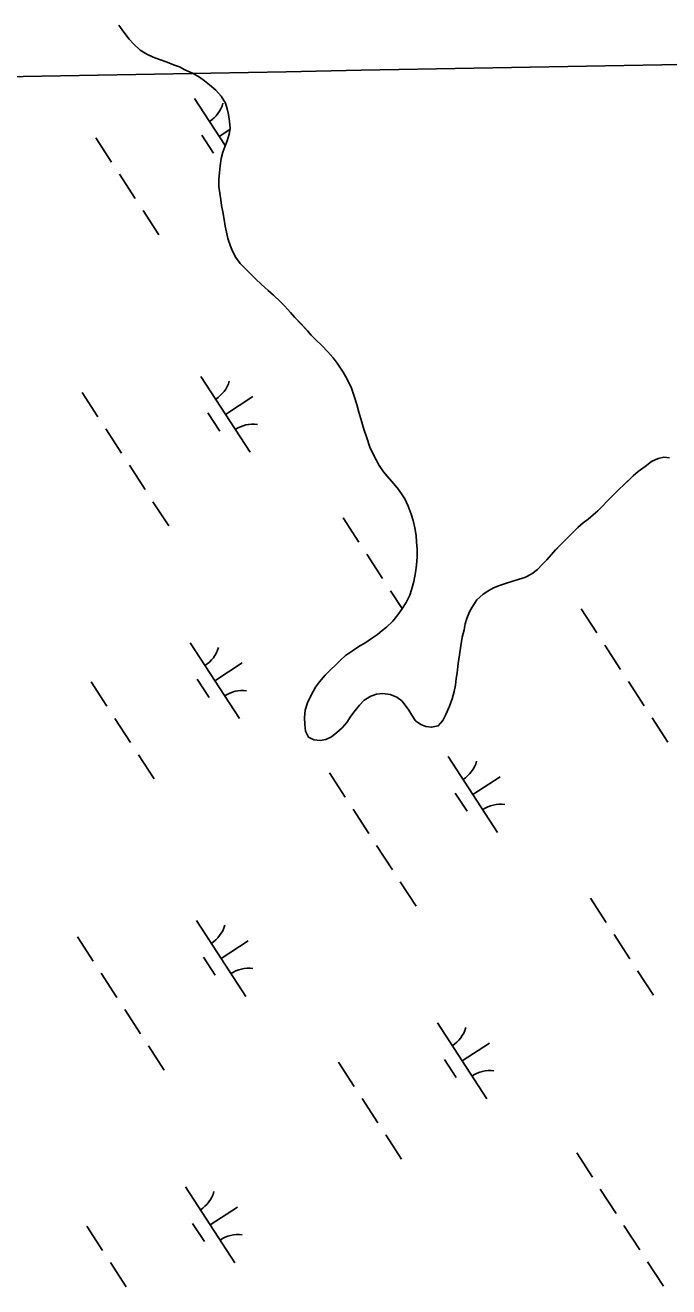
# Model space of a CAD drawing. Extents: x 3953924 to 3974542, y 193747 to 216192.
# Drawn here: x 3964429 to 3964786, y 205735 to 206433 of the extents above; entities that cross this region are included whole.
import ezdxf

# ---------------------------------------------------------------- set-up
doc = ezdxf.new("R2010")
doc.units = 0
for name, color, linetype in [('V-GRID-MAJR', 7, 'Continuous'), ('V-TOPO-SHOR', 7, 'Continuous'), ('V-WETL-SWMP', 7, 'Continuous')]:
    doc.layers.add(name, color=color, linetype=linetype)

msp = doc.modelspace()

# ---------------------------------------------------------------- linework, layer by layer
at = {"layer": 'V-GRID-MAJR'}
msp.add_spline([(3959356.79, 206310.36), (3962493.71, 206368.64), (3967818.56, 206468.17), (3970066, 206510.41)], degree=3, dxfattribs=at)
at = {"layer": 'V-TOPO-SHOR'}
for points in [[(3964607.65, 206237.35), (3964605.36, 206241.21), (3964602.05, 206246.11), (3964599.89, 206249.2), (3964596.95, 206252.42), (3964593.63, 206255.9), (3964590.31, 206259.13), (3964587.63, 206261.71), (3964585.59, 206264.03), (3964582.01, 206268.03), (3964578.69, 206271.51), (3964576.27, 206274.21), (3964572.82, 206277.83), (3964570.39, 206280.28), (3964566.82, 206283.76), (3964563.88, 206286.34), (3964560.05, 206289.95), (3964556.98, 206292.66), (3964553.28, 206296.28), (3964551.11, 206298.47), (3964548.43, 206301.31), (3964545.88, 206304.66), (3964544.1, 206308.13), (3964542.96, 206310.96), (3964541.56, 206315.07), (3964540.69, 206318.67), (3964540.06, 206321.89), (3964539.44, 206325.61), (3964538.69, 206329.98), (3964538.06, 206333.32), (3964537.57, 206336.53), (3964537.07, 206340.25), (3964536.58, 206343.98), (3964536.6, 206347.83), (3964536.87, 206351.68), (3964537.28, 206355.4), (3964537.81, 206359.37), (3964538.73, 206362.83), (3964539.77, 206365.78), (3964541.2, 206369.24), (3964542.24, 206372.83), (3964542.77, 206376.03), (3964542.41, 206379.89), (3964541.91, 206383.74), (3964541.16, 206386.82), (3964540.15, 206390.04), (3964537.86, 206393.9), (3964534.79, 206397.12), (3964531.34, 206400.22), (3964528.53, 206402.29), (3964525.85, 206404.36), (3964522.01, 206406.55), (3964517.78, 206408.5), (3964514.84, 206410.06), (3964511.38, 206411.23), (3964507.92, 206412.66), (3964503.69, 206414.22), (3964500.1, 206415.39), (3964496.65, 206417.08), (3964493.07, 206419.28), (3964489.23, 206422.89), (3964486.81, 206425.34), (3964484, 206429.21), (3964481.2, 206433.2)], [(3964685.35, 206120.04), (3964682.77, 206118.38), (3964679.42, 206115.32), (3964676.71, 206111.22), (3964675.28, 206108.53), (3964673.85, 206104.95), (3964672.94, 206101.87), (3964672.28, 206098.67), (3964671.23, 206094.56), (3964670.44, 206089.82), (3964669.77, 206084.82), (3964669.1, 206079.95), (3964668.44, 206074.82), (3964667.91, 206071.74), (3964667.5, 206068.02), (3964666.72, 206064.56), (3964665.67, 206060.46), (3964664.24, 206056.35), (3964662.16, 206051.74), (3964660.6, 206048.41), (3964658.02, 206045.48), (3964654.29, 206044.73), (3964651.09, 206045.13), (3964648.27, 206046.17), (3964645.33, 206048.36), (3964643.42, 206051.45), (3964641.77, 206054.16), (3964639.73, 206056.99), (3964637.81, 206059.44), (3964635.13, 206061.38), (3964631.29, 206062.81), (3964627.31, 206063.34), (3964623.84, 206063.11), (3964620.63, 206061.97), (3964616.89, 206059.67), (3964614.31, 206056.99), (3964611.99, 206054.05), (3964609.66, 206050.86), (3964607.46, 206047.4), (3964604.75, 206044.33), (3964601.79, 206041.78), (3964598.95, 206039.49), (3964595.74, 206037.96), (3964592.65, 206037.47), (3964589.19, 206037.87), (3964586.25, 206039.3), (3964584.59, 206042.64), (3964584.1, 206046.24), (3964583.86, 206050.21), (3964584.39, 206054.19), (3964585.57, 206058.29), (3964587.39, 206062.13), (3964590.11, 206066.87), (3964592.3, 206069.94), (3964595.4, 206073.52), (3964598.5, 206076.71), (3964601.08, 206079.13), (3964603.79, 206081.82), (3964606.62, 206084.37), (3964611, 206087.43), (3964614.61, 206089.72), (3964617.44, 206091.24), (3964621.56, 206094.3), (3964624.27, 206096.09), (3964626.97, 206098.26), (3964629.29, 206100.17), (3964632.77, 206103.49), (3964635.62, 206106.94), (3964637.81, 206110.14), (3964640.14, 206113.72), (3964642.22, 206117.82), (3964643.26, 206120.76), (3964644.44, 206125.37), (3964645.36, 206130.38), (3964645.89, 206134.48), (3964646.3, 206138.97), (3964646.32, 206143.21), (3964645.96, 206147.31), (3964645.72, 206150.91), (3964645.1, 206155.02), (3964644.09, 206159.13), (3964642.96, 206162.6), (3964641.31, 206167.1), (3964639.41, 206171.09), (3964637.62, 206173.92), (3964635.46, 206177.01), (3964633.29, 206179.59), (3964630.48, 206182.82), (3964627.67, 206186.04), (3964625.25, 206189.52), (3964623.6, 206192.61), (3964622.07, 206195.44), (3964620.17, 206199.68), (3964618.4, 206204.82), (3964616.75, 206209.58), (3964615.62, 206213.44), (3964614.11, 206219.09), (3964612.85, 206223.21), (3964611.33, 206228.48), (3964609.94, 206232.33), (3964607.65, 206237.35)], [(3964786.09, 206193.71), (3964782.88, 206194.11), (3964779.8, 206193.35), (3964776.07, 206191.71), (3964772.46, 206189.03), (3964768.73, 206186.22), (3964765.89, 206183.8), (3964763.31, 206181.25), (3964760.98, 206178.95), (3964757.76, 206176.01), (3964754.67, 206172.95), (3964751.31, 206169.63), (3964748.99, 206167.07), (3964746.41, 206164.52), (3964743.83, 206162.22), (3964741, 206159.93), (3964738.29, 206157.76), (3964735.33, 206155.21), (3964732.62, 206152.65), (3964730.17, 206150.1), (3964727.85, 206147.93), (3964725.26, 206145.25), (3964722.94, 206142.82), (3964720.62, 206140.39), (3964718.04, 206137.45), (3964715.46, 206134.77), (3964713, 206132.09), (3964709.78, 206129.67), (3964705.93, 206127.63), (3964702.71, 206126.62), (3964699.24, 206125.48), (3964695.13, 206124.35), (3964691.91, 206123.08), (3964688.57, 206121.82), (3964685.35, 206120.04)]]:
    msp.add_lwpolyline(points, dxfattribs=at)
at = {"layer": 'V-WETL-SWMP'}
for p, q in [((3964484, 206429.21), (3964481.2, 206433.2)), ((3964486.81, 206425.34), (3964484, 206429.21)), ((3964489.23, 206422.89), (3964486.81, 206425.34)), ((3964493.06, 206419.28), (3964489.23, 206422.89)), ((3964496.65, 206417.08), (3964493.06, 206419.28)), ((3964500.1, 206415.39), (3964496.65, 206417.08)), ((3964503.69, 206414.22), (3964500.1, 206415.39)), ((3964507.92, 206412.66), (3964503.69, 206414.22)), ((3964511.38, 206411.23), (3964507.92, 206412.66)), ((3964514.84, 206410.06), (3964511.38, 206411.23)), ((3964517.78, 206408.5), (3964514.84, 206410.06)), ((3964522.01, 206406.55), (3964517.78, 206408.5)), ((3964525.85, 206404.35), (3964522.01, 206406.55)), ((3964528.53, 206402.29), (3964525.85, 206404.35)), ((3964531.34, 206400.22), (3964528.53, 206402.29)), ((3964534.79, 206397.12), (3964531.34, 206400.22)), ((3964537.86, 206393.9), (3964534.79, 206397.12)), ((3964523.14, 206392.52), (3964540.07, 206366.51)), ((3964540.15, 206390.04), (3964537.86, 206393.9)), ((3964541.16, 206386.82), (3964540.15, 206390.04)), ((3964541.91, 206383.74), (3964541.16, 206386.82)), ((3964542.41, 206379.89), (3964541.91, 206383.74)), ((3964536.78, 206371.57), (3964542.67, 206375.4)), ((3964542.24, 206372.83), (3964542.77, 206376.03)), ((3964542.77, 206376.03), (3964542.41, 206379.89)), ((3964468.38, 206370.84), (3964477.11, 206357.43)), ((3964527.04, 206372.39), (3964533.59, 206362.33)), ((3964539.77, 206365.78), (3964541.2, 206369.24)), ((3964541.2, 206369.24), (3964542.24, 206372.83)), ((3964537.81, 206359.37), (3964538.73, 206362.83)), ((3964538.73, 206362.83), (3964539.77, 206365.78)), ((3964536.87, 206351.68), (3964537.28, 206355.4)), ((3964537.28, 206355.4), (3964537.81, 206359.37)), ((3964481.48, 206350.73), (3964490.21, 206337.32)), ((3964536.58, 206343.98), (3964536.6, 206347.83)), ((3964536.6, 206347.83), (3964536.87, 206351.68)), ((3964537.57, 206336.53), (3964536.58, 206343.98)), ((3964538.06, 206333.32), (3964537.57, 206336.53)), ((3964538.69, 206329.98), (3964538.06, 206333.32)), ((3964494.57, 206330.61), (3964503.3, 206317.2)), ((3964539.44, 206325.61), (3964538.69, 206329.98)), ((3964540.06, 206321.89), (3964539.44, 206325.61)), ((3964540.69, 206318.67), (3964540.06, 206321.89)), ((3964541.56, 206315.08), (3964540.69, 206318.67)), ((3964542.96, 206310.96), (3964541.56, 206315.08)), ((3964544.1, 206308.13), (3964542.96, 206310.96)), ((3964545.88, 206304.66), (3964544.1, 206308.13)), ((3964548.43, 206301.31), (3964545.88, 206304.66)), ((3964551.11, 206298.47), (3964548.43, 206301.31)), ((3964553.28, 206296.28), (3964551.11, 206298.47)), ((3964556.98, 206292.66), (3964553.28, 206296.28)), ((3964560.05, 206289.95), (3964556.98, 206292.66)), ((3964563.88, 206286.34), (3964560.05, 206289.95)), ((3964566.82, 206283.76), (3964563.88, 206286.34)), ((3964570.4, 206280.28), (3964566.82, 206283.76)), ((3964572.82, 206277.83), (3964570.4, 206280.28)), ((3964576.27, 206274.21), (3964572.82, 206277.83)), ((3964578.69, 206271.51), (3964576.27, 206274.21)), ((3964582.01, 206268.02), (3964578.69, 206271.51)), ((3964585.59, 206264.03), (3964582.01, 206268.02)), ((3964587.63, 206261.71), (3964585.59, 206264.03)), ((3964590.31, 206259.13), (3964587.63, 206261.71)), ((3964593.63, 206255.9), (3964590.31, 206259.13)), ((3964596.95, 206252.42), (3964593.63, 206255.9)), ((3964599.89, 206249.2), (3964596.95, 206252.42)), ((3964602.05, 206246.11), (3964599.89, 206249.2)), ((3964605.36, 206241.21), (3964602.05, 206246.11)), ((3964526.63, 206238.82), (3964553.9, 206196.91)), ((3964607.65, 206237.35), (3964605.36, 206241.21)), ((3964609.94, 206232.33), (3964607.65, 206237.35)), ((3964460.81, 206229.88), (3964469.53, 206216.47)), ((3964540.26, 206217.86), (3964555.35, 206227.68)), ((3964611.33, 206228.48), (3964609.94, 206232.33)), ((3964612.85, 206223.21), (3964611.33, 206228.48)), ((3964614.11, 206219.09), (3964612.85, 206223.21)), ((3964530.52, 206218.68), (3964537.07, 206208.63)), ((3964615.62, 206213.44), (3964614.11, 206219.09)), ((3964616.75, 206209.58), (3964615.62, 206213.44)), ((3964473.9, 206209.77), (3964482.63, 206196.36)), ((3964618.4, 206204.82), (3964616.75, 206209.58)), ((3964620.17, 206199.68), (3964618.4, 206204.82)), ((3964622.07, 206195.44), (3964620.17, 206199.68)), ((3964623.6, 206192.61), (3964622.07, 206195.44)), ((3964625.25, 206189.52), (3964623.6, 206192.61)), ((3964779.8, 206193.35), (3964776.07, 206191.71)), ((3964782.88, 206194.11), (3964779.8, 206193.35)), ((3964786.09, 206193.71), (3964782.88, 206194.11)), ((3964486.99, 206189.66), (3964495.72, 206176.25)), ((3964627.67, 206186.04), (3964625.25, 206189.52)), ((3964633.29, 206179.59), (3964627.67, 206186.04)), ((3964768.72, 206186.22), (3964765.89, 206183.8)), ((3964772.46, 206189.03), (3964768.72, 206186.22)), ((3964776.07, 206191.71), (3964772.46, 206189.03)), ((3964635.46, 206177.02), (3964633.29, 206179.59)), ((3964760.99, 206178.95), (3964757.76, 206176.01)), ((3964765.89, 206183.8), (3964760.99, 206178.95)), ((3964637.62, 206173.92), (3964635.46, 206177.02)), ((3964639.41, 206171.09), (3964637.62, 206173.92)), ((3964757.76, 206176.01), (3964751.31, 206169.63)), ((3964500.08, 206169.54), (3964508.81, 206156.13)), ((3964641.31, 206167.1), (3964639.41, 206171.09)), ((3964642.96, 206162.6), (3964641.31, 206167.1)), ((3964746.41, 206164.52), (3964743.83, 206162.22)), ((3964748.99, 206167.07), (3964746.41, 206164.52)), ((3964751.31, 206169.63), (3964748.99, 206167.07)), ((3964605.29, 206160.52), (3964614.02, 206147.11)), ((3964644.09, 206159.13), (3964642.96, 206162.6)), ((3964645.1, 206155.02), (3964644.09, 206159.13)), ((3964738.29, 206157.76), (3964735.33, 206155.21)), ((3964741, 206159.93), (3964738.29, 206157.76)), ((3964743.83, 206162.22), (3964741, 206159.93)), ((3964645.72, 206150.91), (3964645.1, 206155.02)), ((3964645.96, 206147.31), (3964645.72, 206150.91)), ((3964732.62, 206152.65), (3964730.17, 206150.1)), ((3964735.33, 206155.21), (3964732.62, 206152.65)), ((3964646.32, 206143.21), (3964645.96, 206147.31)), ((3964725.27, 206145.24), (3964720.62, 206140.39)), ((3964727.85, 206147.93), (3964725.27, 206145.24)), ((3964730.17, 206150.1), (3964727.85, 206147.93)), ((3964618.38, 206140.41), (3964627.11, 206127)), ((3964645.89, 206134.48), (3964646.3, 206138.97)), ((3964646.3, 206138.97), (3964646.32, 206143.21)), ((3964718.04, 206137.45), (3964715.46, 206134.77)), ((3964720.62, 206140.39), (3964718.04, 206137.45)), ((3964644.44, 206125.38), (3964645.36, 206130.38)), ((3964645.36, 206130.38), (3964645.89, 206134.48)), ((3964709.78, 206129.67), (3964705.92, 206127.63)), ((3964713, 206132.09), (3964709.78, 206129.67)), ((3964715.46, 206134.77), (3964713, 206132.09)), ((3964643.26, 206120.76), (3964644.44, 206125.38)), ((3964691.91, 206123.08), (3964688.57, 206121.82)), ((3964695.13, 206124.35), (3964691.91, 206123.08)), ((3964699.24, 206125.48), (3964695.13, 206124.35)), ((3964702.71, 206126.62), (3964699.24, 206125.48)), ((3964705.92, 206127.63), (3964702.71, 206126.62)), ((3964631.48, 206120.29), (3964637.95, 206110.35)), ((3964640.14, 206113.72), (3964642.21, 206117.81)), ((3964642.21, 206117.81), (3964643.26, 206120.76)), ((3964682.77, 206118.38), (3964679.42, 206115.32)), ((3964685.35, 206120.03), (3964682.77, 206118.38)), ((3964688.57, 206121.82), (3964685.35, 206120.03)), ((3964635.62, 206106.94), (3964637.81, 206110.14)), ((3964637.81, 206110.14), (3964640.14, 206113.72)), ((3964676.71, 206111.22), (3964675.28, 206108.53)), ((3964679.42, 206115.32), (3964676.71, 206111.22)), ((3964737.12, 206110.31), (3964745.84, 206096.9)), ((3964629.29, 206100.17), (3964632.77, 206103.49)), ((3964632.77, 206103.49), (3964635.62, 206106.94)), ((3964672.94, 206101.87), (3964672.28, 206098.67)), ((3964673.85, 206104.95), (3964672.94, 206101.87)), ((3964675.28, 206108.53), (3964673.85, 206104.95)), ((3964621.56, 206094.3), (3964624.27, 206096.09)), ((3964624.27, 206096.09), (3964626.97, 206098.26)), ((3964626.97, 206098.26), (3964629.29, 206100.17)), ((3964672.28, 206098.67), (3964671.23, 206094.57)), ((3964520.64, 206091.45), (3964547.92, 206049.55)), ((3964611, 206087.43), (3964614.61, 206089.72)), ((3964614.61, 206089.72), (3964617.44, 206091.24)), ((3964617.44, 206091.24), (3964621.56, 206094.3)), ((3964670.44, 206089.82), (3964669.77, 206084.82)), ((3964671.23, 206094.57), (3964670.44, 206089.82)), ((3964750.21, 206090.19), (3964758.94, 206076.78)), ((3964601.08, 206079.13), (3964603.79, 206081.82)), ((3964603.79, 206081.82), (3964606.62, 206084.37)), ((3964606.62, 206084.37), (3964611, 206087.43)), ((3964669.77, 206084.82), (3964669.1, 206079.95)), ((3964534.28, 206070.5), (3964549.37, 206080.32)), ((3964595.4, 206073.52), (3964598.5, 206076.71)), ((3964598.5, 206076.71), (3964601.08, 206079.13)), ((3964668.44, 206074.82), (3964667.91, 206071.74)), ((3964669.1, 206079.95), (3964668.44, 206074.82)), ((3964465.89, 206069.78), (3964474.61, 206056.37)), ((3964524.54, 206071.32), (3964531.09, 206061.27)), ((3964587.39, 206062.13), (3964590.11, 206066.87)), ((3964590.11, 206066.87), (3964592.3, 206069.94)), ((3964592.3, 206069.94), (3964595.4, 206073.52)), ((3964667.5, 206068.02), (3964666.72, 206064.56)), ((3964667.91, 206071.74), (3964667.5, 206068.02)), ((3964763.3, 206070.08), (3964772.03, 206056.67)), ((3964585.57, 206058.29), (3964587.39, 206062.13)), ((3964620.63, 206061.96), (3964616.89, 206059.67)), ((3964623.84, 206063.1), (3964620.63, 206061.96)), ((3964627.31, 206063.34), (3964623.84, 206063.1)), ((3964631.29, 206062.81), (3964627.31, 206063.34)), ((3964635.13, 206061.38), (3964631.29, 206062.81)), ((3964637.81, 206059.44), (3964635.13, 206061.38)), ((3964665.67, 206060.45), (3964664.24, 206056.35)), ((3964666.72, 206064.56), (3964665.67, 206060.45)), ((3964583.86, 206050.21), (3964584.4, 206054.19)), ((3964584.4, 206054.19), (3964585.57, 206058.29)), ((3964611.99, 206054.05), (3964609.66, 206050.86)), ((3964614.31, 206056.99), (3964611.99, 206054.05)), ((3964616.89, 206059.67), (3964614.31, 206056.99)), ((3964639.73, 206056.99), (3964637.81, 206059.44)), ((3964641.77, 206054.16), (3964639.73, 206056.99)), ((3964643.42, 206051.45), (3964641.77, 206054.16)), ((3964664.24, 206056.35), (3964662.16, 206051.74)), ((3964478.98, 206049.66), (3964487.71, 206036.25)), ((3964584.1, 206046.24), (3964583.86, 206050.21)), ((3964584.59, 206042.64), (3964584.1, 206046.24)), ((3964607.46, 206047.4), (3964604.75, 206044.33)), ((3964609.66, 206050.86), (3964607.46, 206047.4)), ((3964645.33, 206048.36), (3964643.42, 206051.45)), ((3964648.27, 206046.17), (3964645.33, 206048.36)), ((3964651.09, 206045.13), (3964648.27, 206046.17)), ((3964660.6, 206048.42), (3964658.02, 206045.48)), ((3964662.16, 206051.74), (3964660.6, 206048.42)), ((3964776.4, 206049.97), (3964785.12, 206036.56)), ((3964586.25, 206039.29), (3964584.59, 206042.64)), ((3964589.19, 206037.87), (3964586.25, 206039.29)), ((3964598.95, 206039.49), (3964595.74, 206037.96)), ((3964601.79, 206041.78), (3964598.95, 206039.49)), ((3964604.75, 206044.33), (3964601.79, 206041.78)), ((3964654.29, 206044.73), (3964651.09, 206045.13)), ((3964658.02, 206045.48), (3964654.29, 206044.73)), ((3964592.65, 206037.46), (3964589.19, 206037.87)), ((3964595.74, 206037.96), (3964592.65, 206037.46)), ((3964492.07, 206029.55), (3964500.8, 206016.14)), ((3964663.53, 206028.5), (3964690.81, 205986.59)), ((3964597.71, 206019.56), (3964606.44, 206006.15)), ((3964677.17, 206007.54), (3964692.26, 206017.36)), ((3964667.43, 206008.36), (3964673.98, 205998.31)), ((3964610.8, 205999.45), (3964619.53, 205986.04)), ((3964623.9, 205979.34), (3964632.63, 205965.93)), ((3964636.99, 205959.22), (3964645.72, 205945.81)), ((3964742.2, 205950.2), (3964750.93, 205936.79)), ((3964524.13, 205937.75), (3964551.4, 205895.85)), ((3964458.31, 205928.82), (3964467.04, 205915.41)), ((3964755.29, 205930.09), (3964764.02, 205916.68)), ((3964537.77, 205916.8), (3964552.85, 205926.62)), ((3964528.03, 205917.62), (3964534.57, 205907.56)), ((3964471.4, 205908.71), (3964480.13, 205895.3)), ((3964768.38, 205909.97), (3964777.11, 205896.56)), ((3964484.49, 205888.59), (3964493.22, 205875.18)), ((3964657.55, 205881.14), (3964684.83, 205839.23)), ((3964497.59, 205868.48), (3964506.32, 205855.07)), ((3964671.19, 205860.18), (3964686.27, 205870)), ((3964602.79, 205859.46), (3964611.52, 205846.05)), ((3964661.45, 205861), (3964667.99, 205850.95)), ((3964615.89, 205839.34), (3964624.61, 205825.93)), ((3964628.98, 205819.23), (3964637.71, 205805.82)), ((3964734.62, 205809.24), (3964743.35, 205795.83)), ((3964518.14, 205790.39), (3964545.42, 205748.49)), ((3964747.71, 205789.13), (3964756.44, 205775.72)), ((3964531.78, 205769.44), (3964546.87, 205779.26)), ((3964463.39, 205768.71), (3964472.12, 205755.3)), ((3964522.04, 205770.26), (3964528.59, 205760.2)), ((3964760.8, 205769.02), (3964769.53, 205755.61)), ((3964476.48, 205748.6), (3964485.21, 205735.19)), ((3964773.9, 205748.9), (3964782.63, 205735.49))]:
    msp.add_line(p, q, dxfattribs=at)
for centre, start, end in [((3964521.91, 206394.85), 302.29009, 343.83375), ((3964525.39, 206241.14), 302.29009, 343.83375), ((3964555.53, 206194.84), 82.29009, 123.83375), ((3964519.41, 206093.78), 302.29009, 343.83375), ((3964549.55, 206047.48), 82.29009, 123.83375), ((3964662.3, 206030.82), 302.29009, 343.83375), ((3964692.44, 205984.52), 82.29009, 123.83375), ((3964522.9, 205940.08), 302.29009, 343.83375), ((3964553.03, 205893.78), 82.29009, 123.83375), ((3964656.32, 205883.46), 302.29009, 343.83375), ((3964686.45, 205837.16), 82.29009, 123.83375), ((3964516.91, 205792.72), 302.29009, 343.83375), ((3964547.05, 205746.42), 82.29009, 123.83375)]:
    msp.add_arc(centre, 17.62, start, end, dxfattribs=at)

doc.saveas('drawing.dxf')
